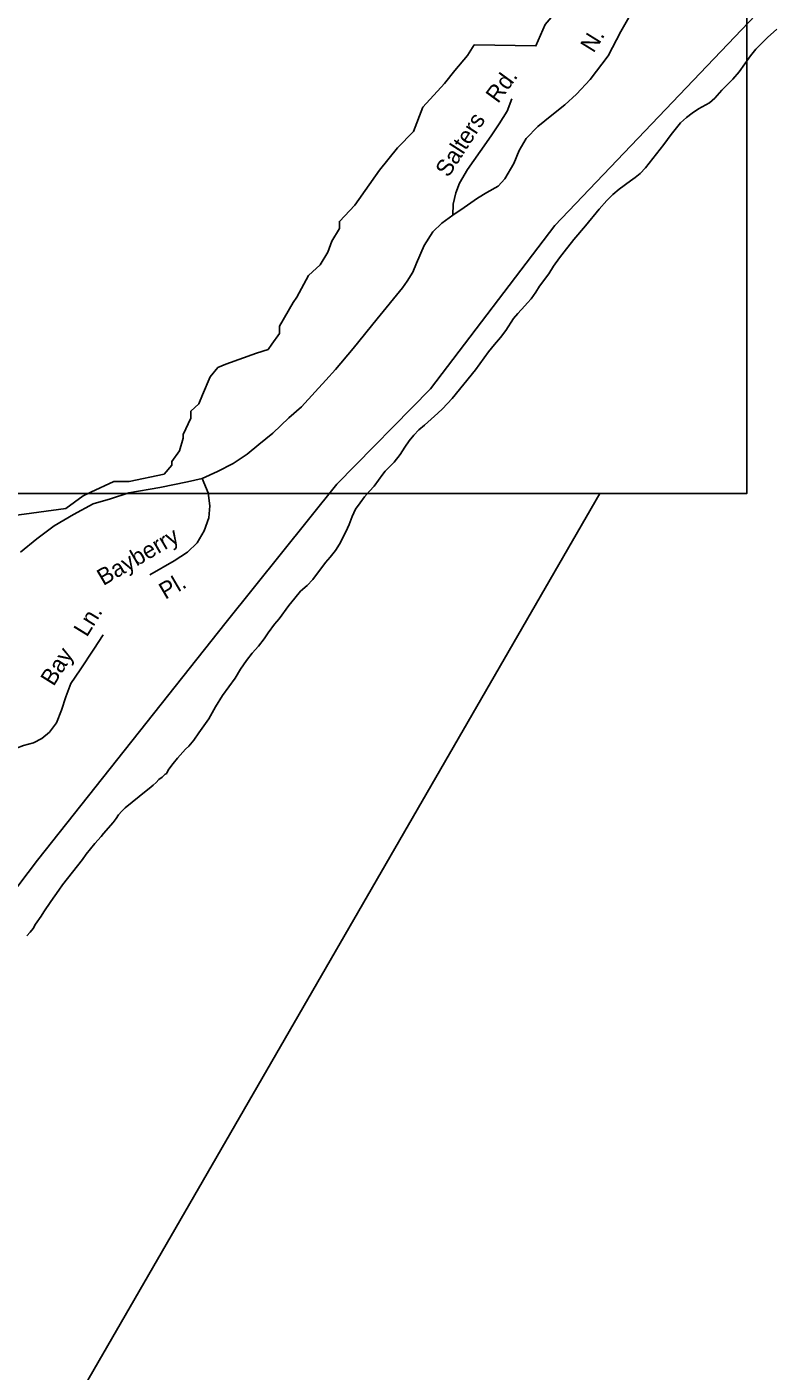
# Model space of a CAD drawing. Extents: x 1945482 to 2853149, y 66427 to 1015778.
# Drawn here: x 2379055 to 2381985, y 188698 to 193964 of the extents above; entities that cross this region are included whole.
import ezdxf

# ---------------------------------------------------------------- set-up
doc = ezdxf.new("R2010")
doc.units = 0
for name, color, linetype in [('Old_Level_10', 7, 'Continuous'), ('Old_Level_25', 7, 'Continuous'), ('Old_Level_35', 7, 'Continuous'), ('Old_Level_52', 7, 'Continuous'), ('Old_Level_60', 7, 'Continuous'), ('Old_Level_63', 7, 'Continuous')]:
    doc.layers.add(name, color=color, linetype=linetype)

msp = doc.modelspace()

# ---------------------------------------------------------------- linework, layer by layer
at = {"layer": 'Old_Level_25'}
msp.add_line((2313126.6, 192135.8), (2381298.8, 192135.8), dxfattribs=at)
at = {"layer": 'Old_Level_35'}
for points in [[(2380724, 193227), (2380767.8, 193256.7), (2380820.6, 193292.6), (2380856.4, 193314.7), (2380900.8, 193340.3), (2380926.4, 193369.3), (2380962.2, 193429.1), (2380982.6, 193480.2), (2381009.9, 193526.3), (2381056, 193574.1), (2381110.5, 193618.4), (2381161.7, 193659.4), (2381207.7, 193700.3), (2381260.6, 193758.3), (2381332.2, 193850.5), (2381381.7, 193946), (2381417.5, 194010)], [(2380724, 193227), (2380725.2, 193269.7), (2380734.6, 193313.6), (2380748.9, 193351.6), (2380780.9, 193405), (2380830.7, 193476.2), (2380873.4, 193537.9), (2380905.4, 193584.2), (2380936.3, 193634), (2380954.1, 193682.6)], [(2380724, 193227), (2380680.1, 193195), (2380644.5, 193160.6), (2380611.3, 193107.2), (2380581.6, 193038.3), (2380566.2, 193002.7), (2380544.9, 192968.3), (2380525.9, 192942.2), (2380427.5, 192820.6), (2380332.6, 192704.3), (2380263.8, 192621.3), (2380225.8, 192579.7), (2380184.3, 192534.7), (2380131, 192475.9), (2380081.2, 192432), (2380018.3, 192372.7), (2379963.7, 192327.6), (2379917.5, 192289.6), (2379862.9, 192254), (2379801.3, 192222), (2379742, 192194.7), (2379683.8, 192181.7), (2379575.9, 192159.1), (2379454.9, 192138.4), (2379382.6, 192114.6), (2379315, 192095), (2379237.9, 192054.1), (2379162, 192009), (2379094.4, 191958), (2379030.4, 191905.8)], [(2379742, 192194.7), (2379765, 192138.3), (2379771.8, 192087.1), (2379768.4, 192041.1), (2379749.6, 191989.9), (2379722.3, 191942.1), (2379684.8, 191906.3), (2379632, 191872.2), (2379536.5, 191817.6)], [(2378987.3, 191128.3), (2379041.9, 191148.7), (2379081.1, 191159), (2379113.5, 191176), (2379144.2, 191201.6), (2379171.5, 191237.5), (2379190.3, 191286.9), (2379207.3, 191339.8), (2379227.8, 191391), (2379263.6, 191445.6), (2379318.2, 191525.8), (2379354, 191582.1)]]:
    msp.add_lwpolyline(points, dxfattribs=at)
at = {"layer": 'Old_Level_52'}
msp.add_lwpolyline([(2374025, 183277.6), (2374716.7, 184381.2), (2375702.5, 185541), (2376120.2, 186150.7), (2376624.7, 187259.8), (2377537.6, 188559.6), (2378450.5, 189846.1), (2379096.8, 190699.3), (2379836.4, 191632.5), (2380269.5, 192172.4), (2380636, 192545.7), (2381122.4, 193185.6), (2381935.4, 194038.8), (2382395.1, 194578.8), (2382808.2, 195025.4), (2383201.4, 195385.3), (2383567.9, 195711.9), (2383954.3, 196091.9), (2384220.9, 196305.2), (2385213.7, 197018.4), (2385766.7, 197418.4), (2386439.7, 197845), (2386879.5, 198158.3)], dxfattribs=at)
at = {"layer": 'Old_Level_60'}
for points in [[(2380507.2, 193490.7), (2380570, 193553.7), (2380605.7, 193650.2), (2380690.7, 193742.6), (2380731.2, 193792.9), (2380780.5, 193851.7), (2380807.2, 193893.7), (2381049, 193889.5), (2381084.7, 193973.5), (2381170, 194074.2), (2381246, 194128.8), (2381326.5, 194204.3), (2381398.2, 194271.5), (2381602, 194445.7), (2381655.7, 194510.8), (2381716, 194567.5), (2381776.5, 194628.3), (2381787.7, 194682.9), (2381799, 194754.3), (2381863.7, 194819.4), (2381937.7, 194880.2), (2382002.5, 194957.9)], [(2381992.7, 193954.7), (2381956, 193922.9), (2381910, 193876.8), (2381889, 193851.1), (2381844.5, 193788), (2381819.7, 193759), (2381777.2, 193716), (2381749.7, 193685.4), (2381728, 193666.5), (2381685, 193642.8), (2381660, 193626.3), (2381638, 193609.3), (2381615.2, 193587.7), (2381578.7, 193542.8), (2381550, 193503), (2381478.2, 193411.6), (2381457.5, 193390.3), (2381438, 193373.5), (2381419, 193360.9), (2381374.7, 193328.3), (2381349.7, 193308), (2381326, 193283.3), (2381297, 193250), (2381243, 193184.3), (2381197.5, 193130.9), (2381158.7, 193082.9), (2381140.7, 193058.9), (2381118.2, 193026.7), (2381098.7, 192996.3), (2381063, 192948.5), (2381048, 192924.5), (2381030, 192898.9), (2381016.2, 192882.8), (2381005, 192871.6), (2380977.5, 192840.7), (2380961.5, 192821.6), (2380931, 192774.9), (2380910.2, 192746.9), (2380887, 192720.2), (2380863, 192690.8), (2380846.7, 192667.1), (2380812.2, 192620.4), (2380721, 192508.6), (2380683.2, 192467.3), (2380665.2, 192450.3), (2380613, 192404.1), (2380590.2, 192385.2), (2380570.5, 192364.1), (2380553, 192342.5), (2380535.5, 192317.8), (2380517.2, 192289), (2380494, 192258.4), (2380459, 192223.3), (2380449, 192211.9), (2380414.7, 192165.4), (2380397.5, 192144.9), (2380377.2, 192122.6), (2380360.2, 192100.1), (2380342.7, 192074.8), (2380328.7, 192045.7), (2380317.5, 192014.3), (2380304.7, 191986.1), (2380279, 191937.7), (2380263.5, 191912.7), (2380242.5, 191886.2), (2380224.7, 191865.5), (2380175.5, 191799.5), (2380152.7, 191775.9), (2380127.2, 191753), (2380104.5, 191726.5), (2380081, 191696.6), (2380042.7, 191645.5), (2380025.2, 191623.7), (2380000, 191589.7), (2379984.2, 191566.7), (2379963, 191537.9), (2379938.2, 191510.1), (2379915.5, 191482.3), (2379892, 191447.5), (2379870.7, 191412.8), (2379821, 191344.4), (2379793.7, 191299.9)], [(2378996.2, 192048.8), (2379102, 192063), (2379207.5, 192077.1), (2379275.5, 192126.6), (2379305.7, 192140.8), (2379396.2, 192183.3), (2379456.5, 192183.3), (2379592.5, 192211.6), (2379622.5, 192246.9), (2379622.5, 192261.1), (2379652.7, 192303.6), (2379667.7, 192353.1), (2379667.7, 192367.2), (2379698, 192430.9), (2379698, 192459.2), (2379713.2, 192473.4), (2379728.2, 192487.6), (2379743.2, 192522.9), (2379773.5, 192593.7), (2379803.7, 192629.1), (2379834, 192643.2), (2379954.7, 192685.7), (2380000, 192699.8), (2380015, 192721.1), (2380045.2, 192763.5), (2380045.2, 192791.8), (2380098, 192883.8), (2380113, 192905.1), (2380158.5, 192990), (2380173.5, 193004.1), (2380203.7, 193032.4), (2380233.7, 193082), (2380249, 193124.4), (2380279.2, 193174), (2380279.2, 193202.3), (2380339.5, 193266), (2380435.7, 193402.5), (2380507.2, 193490.7)], [(2379793.7, 191299.9), (2379767.5, 191253.4), (2379728.5, 191198.4), (2379709.5, 191169.6), (2379689.2, 191146.6), (2379677, 191134.5), (2379645.5, 191099.6), (2379627.7, 191077.8), (2379611.5, 191056.2), (2379603.2, 191041.2), (2379603, 191039.4), (2379596.5, 191036.2), (2379585.5, 191025.2), (2379572.2, 191015.3), (2379561.2, 191004), (2379549.7, 190993.5), (2379534.5, 190980.7), (2379509, 190961.2), (2379495.7, 190949.1), (2379467.7, 190926.1), (2379440.2, 190904.9), (2379427.5, 190892.1), (2379414.5, 190877.4), (2379404.7, 190862.5), (2379393.5, 190847.3), (2379356, 190804.1), (2379346.5, 190791.9), (2379322, 190764.8), (2379288, 190723.1), (2379272.7, 190701.9), (2379194.5, 190602.7), (2379180.5, 190581.3), (2379164.5, 190559.5), (2379149.7, 190537.2), (2379121.5, 190497.6), (2379111, 190479.8), (2379089.2, 190448.3), (2379080.5, 190432.3), (2379068.5, 190417.3), (2379055, 190402.6)]]:
    msp.add_lwpolyline(points, dxfattribs=at)
at = {"layer": 'Old_Level_63'}
for points in [[(2381298.8, 192135.8), (2381874.3, 192135.8), (2381874.3, 211640.5), (2345338.5, 211640.5)], [(2347995, 148689.9), (2356215, 148690.1), (2381298.8, 192135.8)]]:
    msp.add_lwpolyline(points, dxfattribs=at)

# ---------------------------------------------------------------- texts
at = {"layer": 'Old_Level_10'}
for s, rotation, p in [('N.', 58.0862, (2381274.4, 193859)), ('Rd.', 53.7772, (2380900.1, 193661.3)), ('Salters', 57.3208, (2380705.7, 193370.9)), ('Bayberry', 30.3296, (2379354.6, 191773.1)), ('Pl.', 30.3296, (2379597.3, 191719.2)), ('Ln.', 58.3161, (2379290.2, 191570.6)), ('Bay', 58.0638, (2379160.1, 191377.8))]:
    msp.add_text(s, height=65.62, rotation=rotation, dxfattribs=at).set_placement(p)

doc.saveas('drawing.dxf')
